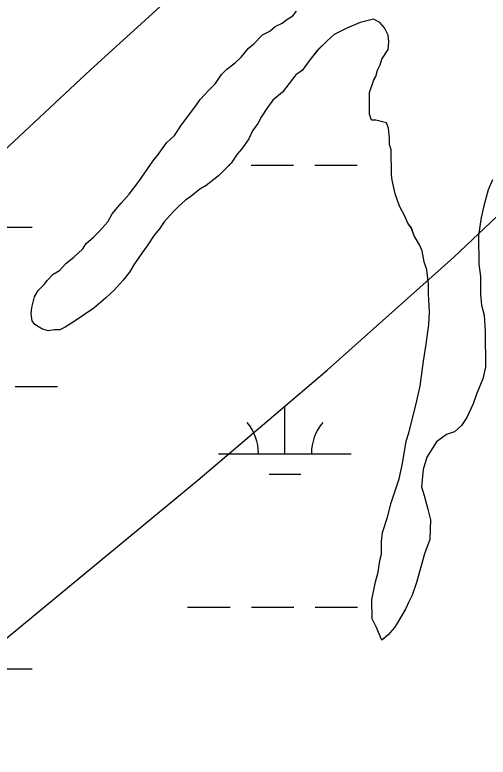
# Model space of a CAD drawing. Extents: x 3279314 to 3317160, y 734079 to 759431.
# Drawn here: x 3305056 to 3305413, y 740442 to 741001 of the extents above; entities that cross this region are included whole.
import ezdxf

# ---------------------------------------------------------------- set-up
doc = ezdxf.new("R2010")
doc.units = 0
for name, color, linetype in [('V-SITE-VEGE', 7, 'Continuous'), ('V-TOPO-MAJR', 7, 'Continuous'), ('V-WETL-SWMP', 7, 'Continuous')]:
    doc.layers.add(name, color=color, linetype=linetype)

msp = doc.modelspace()

# ---------------------------------------------------------------- linework, layer by layer
at = {"layer": 'V-SITE-VEGE'}
for points in [[(3305352.72, 740559.03), (3305350.72, 740554.3), (3305344.7, 740544.15), (3305342.02, 740540.08), (3305337.31, 740534.66), (3305332.61, 740530.59), (3305328.52, 740540.02), (3305325.11, 740546.75), (3305325.04, 740560.93), (3305327.68, 740574.44), (3305329.67, 740581.87), (3305330.97, 740590.65), (3305332.3, 740595.38), (3305332.26, 740604.83), (3305332.9, 740611.58), (3305336.89, 740623.07), (3305339.54, 740633.88), (3305345.53, 740652.14), (3305348.17, 740663.62), (3305350.79, 740680.51), (3305352.79, 740686.59), (3305358.09, 740707.54), (3305361.39, 740721.73), (3305364, 740740.64), (3305365.96, 740753.47), (3305367.92, 740768.32), (3305368.55, 740777.78), (3305367.81, 740791.27), (3305367.77, 740798.7), (3305366.37, 740809.48), (3305364.32, 740815.55), (3305362.93, 740823.64), (3305360.88, 740828.36), (3305356.8, 740835.08), (3305354.75, 740841.15), (3305352.03, 740844.51), (3305349.98, 740849.23), (3305345.89, 740857.31), (3305342.47, 740866.74), (3305340.4, 740876.85), (3305339.71, 740880.89), (3305339.62, 740899.79), (3305338.25, 740903.84), (3305338.22, 740908.56), (3305337.51, 740915.98), (3305336.15, 740920.02), (3305328.04, 740922.01), (3305324.66, 740921.99), (3305323.29, 740926.71), (3305323.21, 740942.91), (3305326.54, 740952.37), (3305327.88, 740955.08), (3305329.21, 740959.81), (3305331.21, 740963.87), (3305332.54, 740967.92), (3305337.23, 740975.37), (3305337.87, 740981.45), (3305337.18, 740986.17), (3305334.45, 740991.56), (3305331.06, 740995.59), (3305326.32, 740998.27), (3305316.21, 740995.52), (3305306.11, 740991.42), (3305296.68, 740986.65), (3305291.3, 740981.9), (3305283.92, 740974.44), (3305278.55, 740967.67), (3305272.51, 740959.54), (3305267.81, 740956.14), (3305257.75, 740943.27), (3305250.35, 740937.16), (3305246.33, 740931.74), (3305241.64, 740924.3), (3305238.96, 740919.56), (3305234.94, 740914.14), (3305232.27, 740908.05), (3305226.91, 740900.6), (3305223.55, 740896.54), (3305218.86, 740889.77), (3305209.45, 740880.27), (3305200.04, 740872.8), (3305195.33, 740870.08), (3305188.61, 740864.65), (3305184.57, 740861.93), (3305179.19, 740857.18), (3305175.17, 740853.11), (3305168.45, 740845.66), (3305165.1, 740840.24), (3305161.08, 740835.5), (3305155.72, 740827.37), (3305151.69, 740821.96), (3305145.66, 740813.15), (3305142.31, 740807.74), (3305137.62, 740801.64), (3305130.91, 740794.18), (3305124.18, 740788.08), (3305115.45, 740780.61), (3305101.32, 740771.1), (3305093.92, 740766.34), (3305089.88, 740764.29), (3305085.83, 740764.27), (3305081.11, 740763.57), (3305076.38, 740764.9), (3305070.96, 740768.25), (3305068.93, 740770.94), (3305068.22, 740776.34), (3305068.88, 740781.06), (3305070.86, 740789.17), (3305073.54, 740793.91), (3305078.24, 740798.66), (3305080.25, 740801.36), (3305084.95, 740806.11), (3305089.66, 740808.83), (3305094.36, 740814.26), (3305100.41, 740819.01), (3305107.13, 740825.12), (3305109.82, 740829.18), (3305115.19, 740833.93), (3305119.22, 740838), (3305125.93, 740845.45), (3305129.28, 740851.54), (3305135.99, 740859.67), (3305142.03, 740866.45), (3305149.41, 740875.94), (3305160.8, 740892.19), (3305163.49, 740895.58), (3305170.19, 740905.05), (3305176.24, 740910.48), (3305181.6, 740918.61), (3305192.33, 740932.83), (3305195.68, 740937.57), (3305202.39, 740945.03), (3305207.1, 740949.78), (3305211.79, 740956.55), (3305215.82, 740960.62), (3305221.87, 740965.37), (3305226.58, 740969.44), (3305231.94, 740976.21), (3305235.97, 740979.61), (3305242.69, 740986.39), (3305248.08, 740989.12), (3305252.11, 740992.51), (3305257.5, 740995.23), (3305260.85, 740997.95), (3305265.57, 741000.67), (3305268.25, 741004.06)], [(3305412.65, 740869.77), (3305409.33, 740857.61), (3305407.35, 740848.83), (3305405.39, 740835.32), (3305405.49, 740813.72), (3305406.89, 740804.28), (3305406.95, 740790.78), (3305407.67, 740782.69), (3305409.73, 740775.27), (3305410.46, 740763.13), (3305410.59, 740736.13), (3305408.61, 740727.35), (3305403.94, 740715.85), (3305401.27, 740708.42), (3305396.6, 740698.27), (3305392.58, 740692.18), (3305387.2, 740687.43), (3305381.14, 740685.38), (3305373.74, 740679.94), (3305366.37, 740668.43), (3305363.72, 740658.97), (3305362.43, 740646.14), (3305364.49, 740639.4), (3305367.23, 740629.29), (3305369.3, 740621.2), (3305368.69, 740606.35), (3305364.7, 740595.53), (3305358.72, 740573.91), (3305355.4, 740564.45), (3305352.72, 740559.03)]]:
    msp.add_lwpolyline(points, dxfattribs=at)
at = {"layer": 'V-TOPO-MAJR'}
for points in [[(3306125.88, 741452.22), (3305640.35, 741379.69), (3305616.49, 741374.06), (3305593.73, 741366.01), (3305572.6, 741354.31), (3305552.57, 741340.2), (3305397.27, 741210.08), (3305301.24, 741128.09), (3305206.27, 741044.91), (3305112.89, 740959.96), (3305020.55, 740873.83), (3304753.48, 740619.96), (3304483.05, 740534.09)], [(3304931.84, 740435.74), (3304953.87, 740453.19), (3305193.78, 740651), (3305291.21, 740733.95), (3305386.81, 740818.89), (3305479.68, 740906.81), (3305570.72, 740996.72), (3305750.06, 741179.53), (3306149.71, 741407.59)]]:
    msp.add_lwpolyline(points, dxfattribs=at)
at = {"layer": 'V-WETL-SWMP'}
for p, q in [((3305265.57, 741000.67), (3305268.25, 741004.06)), ((3305265.57, 741000.67), (3305268.25, 741004.06)), ((3305257.49, 740995.24), (3305260.86, 740997.95)), ((3305257.49, 740995.24), (3305260.86, 740997.95)), ((3305260.86, 740997.95), (3305265.57, 741000.67)), ((3305260.86, 740997.95), (3305265.57, 741000.67)), ((3305326.32, 740998.27), (3305316.21, 740995.52)), ((3305326.32, 740998.27), (3305316.21, 740995.52)), ((3305331.06, 740995.59), (3305326.32, 740998.27)), ((3305331.06, 740995.59), (3305326.32, 740998.27)), ((3305248.07, 740989.12), (3305252.11, 740992.51)), ((3305248.07, 740989.12), (3305252.11, 740992.51)), ((3305252.11, 740992.51), (3305257.49, 740995.24)), ((3305252.11, 740992.51), (3305257.49, 740995.24)), ((3305306.1, 740991.42), (3305296.68, 740986.65)), ((3305306.1, 740991.42), (3305296.68, 740986.65)), ((3305316.21, 740995.52), (3305306.1, 740991.42)), ((3305316.21, 740995.52), (3305306.1, 740991.42)), ((3305334.45, 740991.56), (3305331.06, 740995.59)), ((3305334.45, 740991.56), (3305331.06, 740995.59)), ((3305337.18, 740986.17), (3305334.45, 740991.56)), ((3305337.18, 740986.17), (3305334.45, 740991.56)), ((3305235.97, 740979.61), (3305242.69, 740986.39)), ((3305235.97, 740979.61), (3305242.69, 740986.39)), ((3305242.69, 740986.39), (3305248.07, 740989.12)), ((3305242.69, 740986.39), (3305248.07, 740989.12)), ((3305296.68, 740986.65), (3305291.3, 740981.9)), ((3305296.68, 740986.65), (3305291.3, 740981.9)), ((3305337.87, 740981.45), (3305337.18, 740986.17)), ((3305337.87, 740981.45), (3305337.18, 740986.17)), ((3305291.3, 740981.9), (3305283.91, 740974.44)), ((3305291.3, 740981.9), (3305283.91, 740974.44)), ((3305337.23, 740975.37), (3305337.87, 740981.45)), ((3305337.23, 740975.37), (3305337.87, 740981.45)), ((3305226.57, 740969.44), (3305231.94, 740976.22)), ((3305226.57, 740969.44), (3305231.94, 740976.22)), ((3305231.94, 740976.22), (3305235.97, 740979.61)), ((3305231.94, 740976.22), (3305235.97, 740979.61)), ((3305332.54, 740967.92), (3305337.23, 740975.37)), ((3305332.54, 740967.92), (3305337.23, 740975.37)), ((3305221.87, 740965.37), (3305226.57, 740969.44)), ((3305221.87, 740965.37), (3305226.57, 740969.44)), ((3305283.91, 740974.44), (3305278.55, 740967.67)), ((3305283.91, 740974.44), (3305278.55, 740967.67)), ((3305215.82, 740960.62), (3305221.87, 740965.37)), ((3305215.82, 740960.62), (3305221.87, 740965.37)), ((3305278.55, 740967.67), (3305272.51, 740959.54)), ((3305278.55, 740967.67), (3305272.51, 740959.54)), ((3305329.2, 740959.81), (3305331.21, 740963.87)), ((3305329.2, 740959.81), (3305331.21, 740963.87)), ((3305331.21, 740963.87), (3305332.54, 740967.92)), ((3305331.21, 740963.87), (3305332.54, 740967.92)), ((3305211.79, 740956.55), (3305215.82, 740960.62)), ((3305211.79, 740956.55), (3305215.82, 740960.62)), ((3305272.51, 740959.54), (3305267.8, 740956.14)), ((3305272.51, 740959.54), (3305267.8, 740956.14)), ((3305327.88, 740955.08), (3305329.2, 740959.81)), ((3305327.88, 740955.08), (3305329.2, 740959.81)), ((3305207.09, 740949.78), (3305211.79, 740956.55)), ((3305207.09, 740949.78), (3305211.79, 740956.55)), ((3305267.8, 740956.14), (3305257.74, 740943.27)), ((3305267.8, 740956.14), (3305257.74, 740943.27)), ((3305323.21, 740942.91), (3305326.54, 740952.37)), ((3305323.21, 740942.91), (3305326.54, 740952.37)), ((3305326.54, 740952.37), (3305327.88, 740955.08)), ((3305326.54, 740952.37), (3305327.88, 740955.08)), ((3305202.39, 740945.03), (3305207.09, 740949.78)), ((3305202.39, 740945.03), (3305207.09, 740949.78)), ((3305195.68, 740937.57), (3305202.39, 740945.03)), ((3305195.68, 740937.57), (3305202.39, 740945.03)), ((3305257.74, 740943.27), (3305250.35, 740937.16)), ((3305257.74, 740943.27), (3305250.35, 740937.16)), ((3305323.29, 740926.71), (3305323.21, 740942.91)), ((3305323.29, 740926.71), (3305323.21, 740942.91)), ((3305192.33, 740932.83), (3305195.68, 740937.57)), ((3305192.33, 740932.83), (3305195.68, 740937.57)), ((3305250.35, 740937.16), (3305246.33, 740931.74)), ((3305250.35, 740937.16), (3305246.33, 740931.74)), ((3305181.6, 740918.61), (3305192.33, 740932.83)), ((3305181.6, 740918.61), (3305192.33, 740932.83)), ((3305246.33, 740931.74), (3305241.64, 740924.3)), ((3305246.33, 740931.74), (3305241.64, 740924.3)), ((3305241.64, 740924.3), (3305238.96, 740919.56)), ((3305241.64, 740924.3), (3305238.96, 740919.56)), ((3305324.66, 740921.99), (3305323.29, 740926.71)), ((3305324.66, 740921.99), (3305323.29, 740926.71)), ((3305238.96, 740919.56), (3305234.94, 740914.14)), ((3305238.96, 740919.56), (3305234.94, 740914.14)), ((3305328.03, 740922.01), (3305324.66, 740921.99)), ((3305328.03, 740922.01), (3305324.66, 740921.99)), ((3305336.14, 740920.02), (3305328.03, 740922.01)), ((3305336.14, 740920.02), (3305328.03, 740922.01)), ((3305337.51, 740915.98), (3305336.14, 740920.02)), ((3305337.51, 740915.98), (3305336.14, 740920.02)), ((3305176.24, 740910.48), (3305181.6, 740918.61)), ((3305176.24, 740910.48), (3305181.6, 740918.61)), ((3305234.94, 740914.14), (3305232.27, 740908.05)), ((3305234.94, 740914.14), (3305232.27, 740908.05)), ((3305338.22, 740908.56), (3305337.51, 740915.98)), ((3305338.22, 740908.56), (3305337.51, 740915.98)), ((3305170.19, 740905.06), (3305176.24, 740910.48)), ((3305170.19, 740905.06), (3305176.24, 740910.48)), ((3305232.27, 740908.05), (3305226.9, 740900.6)), ((3305232.27, 740908.05), (3305226.9, 740900.6)), ((3305338.25, 740903.84), (3305338.22, 740908.56)), ((3305338.25, 740903.84), (3305338.22, 740908.56)), ((3305163.49, 740895.57), (3305170.19, 740905.06)), ((3305163.49, 740895.57), (3305170.19, 740905.06)), ((3305339.61, 740899.79), (3305338.25, 740903.84)), ((3305339.61, 740899.79), (3305338.25, 740903.84)), ((3305223.55, 740896.54), (3305218.86, 740889.77)), ((3305223.55, 740896.54), (3305218.86, 740889.77)), ((3305226.9, 740900.6), (3305223.55, 740896.54)), ((3305226.9, 740900.6), (3305223.55, 740896.54)), ((3305339.7, 740880.9), (3305339.61, 740899.79)), ((3305339.7, 740880.9), (3305339.61, 740899.79)), ((3305149.41, 740875.94), (3305160.8, 740892.19)), ((3305149.41, 740875.94), (3305160.8, 740892.19)), ((3305160.8, 740892.19), (3305163.49, 740895.57)), ((3305160.8, 740892.19), (3305163.49, 740895.57)), ((3305218.86, 740889.77), (3305209.45, 740880.27)), ((3305218.86, 740889.77), (3305209.45, 740880.27)), ((3305217.27, 740888.17), (3305218.01, 740888.17)), ((3305234.01, 740888.17), (3305266.01, 740888.19)), ((3305282.01, 740888.2), (3305314.01, 740888.22)), ((3305209.45, 740880.27), (3305200.04, 740872.8)), ((3305209.45, 740880.27), (3305200.04, 740872.8)), ((3305340.4, 740876.85), (3305339.7, 740880.9)), ((3305340.4, 740876.85), (3305339.7, 740880.9)), ((3305142.03, 740866.45), (3305149.41, 740875.94)), ((3305142.03, 740866.45), (3305149.41, 740875.94)), ((3305342.47, 740866.74), (3305340.4, 740876.85)), ((3305342.47, 740866.74), (3305340.4, 740876.85)), ((3305415.99, 740877.21), (3305412.65, 740869.77)), ((3305415.99, 740877.21), (3305412.65, 740869.77)), ((3305195.33, 740870.08), (3305188.61, 740864.65)), ((3305195.33, 740870.08), (3305188.61, 740864.65)), ((3305200.04, 740872.8), (3305195.33, 740870.08)), ((3305200.04, 740872.8), (3305195.33, 740870.08)), ((3305412.65, 740869.77), (3305409.33, 740857.61)), ((3305412.65, 740869.77), (3305409.33, 740857.61)), ((3305135.99, 740859.67), (3305142.03, 740866.45)), ((3305135.99, 740859.67), (3305142.03, 740866.45)), ((3305188.61, 740864.65), (3305184.57, 740861.93)), ((3305188.61, 740864.65), (3305184.57, 740861.93)), ((3305345.89, 740857.31), (3305342.47, 740866.74)), ((3305345.89, 740857.31), (3305342.47, 740866.74)), ((3305129.28, 740851.54), (3305135.99, 740859.67)), ((3305129.28, 740851.54), (3305135.99, 740859.67)), ((3305179.19, 740857.18), (3305175.16, 740853.11)), ((3305179.19, 740857.18), (3305175.16, 740853.11)), ((3305184.57, 740861.93), (3305179.19, 740857.18)), ((3305184.57, 740861.93), (3305179.19, 740857.18)), ((3305349.98, 740849.23), (3305345.89, 740857.31)), ((3305349.98, 740849.23), (3305345.89, 740857.31)), ((3305409.33, 740857.61), (3305407.35, 740848.83)), ((3305409.33, 740857.61), (3305407.35, 740848.83)), ((3305175.16, 740853.11), (3305168.45, 740845.66)), ((3305175.16, 740853.11), (3305168.45, 740845.66)), ((3305125.93, 740845.45), (3305129.28, 740851.54)), ((3305125.93, 740845.45), (3305129.28, 740851.54)), ((3305352.03, 740844.51), (3305349.98, 740849.23)), ((3305352.03, 740844.51), (3305349.98, 740849.23)), ((3305407.35, 740848.83), (3305405.39, 740835.32)), ((3305407.35, 740848.83), (3305405.39, 740835.32)), ((3304968.97, 740841.61), (3305068.97, 740841.66)), ((3305119.22, 740838), (3305125.93, 740845.45)), ((3305119.22, 740838), (3305125.93, 740845.45)), ((3305168.45, 740845.66), (3305165.1, 740840.24)), ((3305168.45, 740845.66), (3305165.1, 740840.24)), ((3305354.74, 740841.15), (3305352.03, 740844.51)), ((3305354.74, 740841.15), (3305352.03, 740844.51)), ((3305356.8, 740835.09), (3305354.74, 740841.15)), ((3305356.8, 740835.09), (3305354.74, 740841.15)), ((3305115.19, 740833.93), (3305119.22, 740838)), ((3305115.19, 740833.93), (3305119.22, 740838)), ((3305161.08, 740835.5), (3305155.72, 740827.37)), ((3305161.08, 740835.5), (3305155.72, 740827.37)), ((3305165.1, 740840.24), (3305161.08, 740835.5)), ((3305165.1, 740840.24), (3305161.08, 740835.5)), ((3305360.88, 740828.36), (3305356.8, 740835.09)), ((3305360.88, 740828.36), (3305356.8, 740835.09)), ((3305405.39, 740835.32), (3305405.49, 740813.72)), ((3305405.39, 740835.32), (3305405.49, 740813.72)), ((3305109.81, 740829.18), (3305115.19, 740833.93)), ((3305109.81, 740829.18), (3305115.19, 740833.93)), ((3305100.41, 740819.01), (3305107.13, 740825.12)), ((3305100.41, 740819.01), (3305107.13, 740825.12)), ((3305107.13, 740825.12), (3305109.81, 740829.18)), ((3305107.13, 740825.12), (3305109.81, 740829.18)), ((3305155.72, 740827.37), (3305151.69, 740821.95)), ((3305155.72, 740827.37), (3305151.69, 740821.95)), ((3305362.93, 740823.64), (3305360.88, 740828.36)), ((3305362.93, 740823.64), (3305360.88, 740828.36)), ((3305364.31, 740815.55), (3305362.93, 740823.64)), ((3305364.31, 740815.55), (3305362.93, 740823.64)), ((3305094.36, 740814.26), (3305100.41, 740819.01)), ((3305094.36, 740814.26), (3305100.41, 740819.01)), ((3305151.69, 740821.95), (3305145.66, 740813.15)), ((3305151.69, 740821.95), (3305145.66, 740813.15)), ((3305089.66, 740808.83), (3305094.36, 740814.26)), ((3305089.66, 740808.83), (3305094.36, 740814.26)), ((3305145.66, 740813.15), (3305142.31, 740807.74)), ((3305145.66, 740813.15), (3305142.31, 740807.74)), ((3305366.37, 740809.49), (3305364.31, 740815.55)), ((3305366.37, 740809.49), (3305364.31, 740815.55)), ((3305405.49, 740813.72), (3305406.89, 740804.28)), ((3305405.49, 740813.72), (3305406.89, 740804.28)), ((3305084.95, 740806.11), (3305089.66, 740808.83)), ((3305084.95, 740806.11), (3305089.66, 740808.83)), ((3305142.31, 740807.74), (3305137.62, 740801.64)), ((3305142.31, 740807.74), (3305137.62, 740801.64)), ((3305367.77, 740798.69), (3305366.37, 740809.49)), ((3305367.77, 740798.69), (3305366.37, 740809.49)), ((3305078.24, 740798.66), (3305080.25, 740801.37)), ((3305078.24, 740798.66), (3305080.25, 740801.37)), ((3305080.25, 740801.37), (3305084.95, 740806.11)), ((3305080.25, 740801.37), (3305084.95, 740806.11)), ((3305137.62, 740801.64), (3305130.9, 740794.18)), ((3305137.62, 740801.64), (3305130.9, 740794.18)), ((3305406.89, 740804.28), (3305406.95, 740790.78)), ((3305406.89, 740804.28), (3305406.95, 740790.78)), ((3305073.54, 740793.91), (3305078.24, 740798.66)), ((3305073.54, 740793.91), (3305078.24, 740798.66)), ((3305367.81, 740791.27), (3305367.77, 740798.69)), ((3305367.81, 740791.27), (3305367.77, 740798.69)), ((3305070.86, 740789.17), (3305073.54, 740793.91)), ((3305070.86, 740789.17), (3305073.54, 740793.91)), ((3305130.9, 740794.18), (3305124.18, 740788.08)), ((3305130.9, 740794.18), (3305124.18, 740788.08)), ((3305368.54, 740777.78), (3305367.81, 740791.27)), ((3305368.54, 740777.78), (3305367.81, 740791.27)), ((3305406.95, 740790.78), (3305407.67, 740782.69)), ((3305406.95, 740790.78), (3305407.67, 740782.69)), ((3305068.88, 740781.06), (3305070.86, 740789.17)), ((3305068.88, 740781.06), (3305070.86, 740789.17)), ((3305124.18, 740788.08), (3305115.45, 740780.61)), ((3305124.18, 740788.08), (3305115.45, 740780.61)), ((3305068.22, 740776.34), (3305068.88, 740781.06)), ((3305068.22, 740776.34), (3305068.88, 740781.06)), ((3305115.45, 740780.61), (3305101.32, 740771.1)), ((3305115.45, 740780.61), (3305101.32, 740771.1)), ((3305407.67, 740782.69), (3305409.73, 740775.27)), ((3305407.67, 740782.69), (3305409.73, 740775.27)), ((3305068.92, 740770.94), (3305068.22, 740776.34)), ((3305068.92, 740770.94), (3305068.22, 740776.34)), ((3305367.92, 740768.32), (3305368.54, 740777.78)), ((3305367.92, 740768.32), (3305368.54, 740777.78)), ((3305409.73, 740775.27), (3305410.46, 740763.13)), ((3305409.73, 740775.27), (3305410.46, 740763.13)), ((3305070.96, 740768.25), (3305068.92, 740770.94)), ((3305070.96, 740768.25), (3305068.92, 740770.94)), ((3305076.38, 740764.9), (3305070.96, 740768.25)), ((3305076.38, 740764.9), (3305070.96, 740768.25)), ((3305101.32, 740771.1), (3305093.92, 740766.34)), ((3305101.32, 740771.1), (3305093.92, 740766.34)), ((3305365.96, 740753.47), (3305367.92, 740768.32)), ((3305365.96, 740753.47), (3305367.92, 740768.32)), ((3305081.11, 740763.57), (3305076.38, 740764.9)), ((3305081.11, 740763.57), (3305076.38, 740764.9)), ((3305085.83, 740764.27), (3305081.11, 740763.57)), ((3305085.83, 740764.27), (3305081.11, 740763.57)), ((3305089.88, 740764.29), (3305085.83, 740764.27)), ((3305089.88, 740764.29), (3305085.83, 740764.27)), ((3305093.92, 740766.34), (3305089.88, 740764.29)), ((3305093.92, 740766.34), (3305089.88, 740764.29)), ((3305410.46, 740763.13), (3305410.59, 740736.13)), ((3305410.46, 740763.13), (3305410.59, 740736.13)), ((3305364, 740740.63), (3305365.96, 740753.47)), ((3305364, 740740.63), (3305365.96, 740753.47)), ((3305361.39, 740721.73), (3305364, 740740.63)), ((3305361.39, 740721.73), (3305364, 740740.63)), ((3305410.59, 740736.13), (3305408.61, 740727.35)), ((3305410.59, 740736.13), (3305408.61, 740727.35)), ((3305408.61, 740727.35), (3305403.94, 740715.86)), ((3305408.61, 740727.35), (3305403.94, 740715.86)), ((3305056.18, 740721.58), (3305088.18, 740721.6)), ((3305358.08, 740707.54), (3305361.39, 740721.73)), ((3305358.08, 740707.54), (3305361.39, 740721.73)), ((3305403.94, 740715.86), (3305401.27, 740708.42)), ((3305403.94, 740715.86), (3305401.27, 740708.42)), ((3305259.52, 740670.94), (3305259.51, 740706.94)), ((3305352.78, 740686.59), (3305358.08, 740707.54)), ((3305352.78, 740686.59), (3305358.08, 740707.54)), ((3305401.27, 740708.42), (3305396.6, 740698.27)), ((3305401.27, 740708.42), (3305396.6, 740698.27)), ((3305396.6, 740698.27), (3305392.58, 740692.18)), ((3305396.6, 740698.27), (3305392.58, 740692.18)), ((3305392.58, 740692.18), (3305387.2, 740687.43)), ((3305392.58, 740692.18), (3305387.2, 740687.43)), ((3305350.79, 740680.51), (3305352.78, 740686.59)), ((3305350.79, 740680.51), (3305352.78, 740686.59)), ((3305381.14, 740685.38), (3305373.74, 740679.94)), ((3305381.14, 740685.38), (3305373.74, 740679.94)), ((3305387.2, 740687.43), (3305381.14, 740685.38)), ((3305387.2, 740687.43), (3305381.14, 740685.38)), ((3305348.17, 740663.62), (3305350.79, 740680.51)), ((3305348.17, 740663.62), (3305350.79, 740680.51)), ((3305373.74, 740679.94), (3305366.37, 740668.43)), ((3305373.74, 740679.94), (3305366.37, 740668.43)), ((3305209.52, 740670.92), (3305309.52, 740670.97)), ((3305366.37, 740668.43), (3305363.72, 740658.97)), ((3305366.37, 740668.43), (3305363.72, 740658.97)), ((3305345.53, 740652.13), (3305348.17, 740663.62)), ((3305345.53, 740652.13), (3305348.17, 740663.62)), ((3305363.72, 740658.97), (3305362.43, 740646.14)), ((3305363.72, 740658.97), (3305362.43, 740646.14)), ((3305247.53, 740655.51), (3305271.53, 740655.52)), ((3305339.54, 740633.88), (3305345.53, 740652.13)), ((3305339.54, 740633.88), (3305345.53, 740652.13)), ((3305362.43, 740646.14), (3305364.48, 740639.4)), ((3305362.43, 740646.14), (3305364.48, 740639.4)), ((3305364.48, 740639.4), (3305367.23, 740629.29)), ((3305364.48, 740639.4), (3305367.23, 740629.29)), ((3305336.89, 740623.07), (3305339.54, 740633.88)), ((3305336.89, 740623.07), (3305339.54, 740633.88)), ((3305367.23, 740629.29), (3305369.3, 740621.2)), ((3305367.23, 740629.29), (3305369.3, 740621.2)), ((3305332.9, 740611.58), (3305336.89, 740623.07)), ((3305332.9, 740611.58), (3305336.89, 740623.07)), ((3305369.3, 740621.2), (3305368.69, 740606.35)), ((3305369.3, 740621.2), (3305368.69, 740606.35)), ((3305332.26, 740604.83), (3305332.9, 740611.58)), ((3305332.26, 740604.83), (3305332.9, 740611.58)), ((3305368.69, 740606.35), (3305364.69, 740595.54)), ((3305368.69, 740606.35), (3305364.69, 740595.54)), ((3305332.3, 740595.38), (3305332.26, 740604.83)), ((3305332.3, 740595.38), (3305332.26, 740604.83)), ((3305330.97, 740590.65), (3305332.3, 740595.38)), ((3305330.97, 740590.65), (3305332.3, 740595.38)), ((3305364.69, 740595.54), (3305358.72, 740573.91)), ((3305364.69, 740595.54), (3305358.72, 740573.91)), ((3305329.67, 740581.87), (3305330.97, 740590.65)), ((3305329.67, 740581.87), (3305330.97, 740590.65)), ((3305327.68, 740574.44), (3305329.67, 740581.87)), ((3305327.68, 740574.44), (3305329.67, 740581.87)), ((3305325.04, 740560.93), (3305327.68, 740574.44)), ((3305325.04, 740560.93), (3305327.68, 740574.44)), ((3305358.72, 740573.91), (3305355.4, 740564.45)), ((3305358.72, 740573.91), (3305355.4, 740564.45)), ((3305355.4, 740564.45), (3305352.72, 740559.03)), ((3305355.4, 740564.45), (3305352.72, 740559.03)), ((3305186.18, 740555.48), (3305218.18, 740555.49)), ((3305234.18, 740555.5), (3305266.17, 740555.52)), ((3305282.17, 740555.52), (3305314.17, 740555.54)), ((3305325.11, 740546.75), (3305325.04, 740560.93)), ((3305325.11, 740546.75), (3305325.04, 740560.93)), ((3305352.72, 740559.03), (3305350.72, 740554.3)), ((3305352.72, 740559.03), (3305350.72, 740554.3)), ((3305350.72, 740554.3), (3305344.69, 740544.15)), ((3305350.72, 740554.3), (3305344.69, 740544.15)), ((3305328.52, 740540.02), (3305325.11, 740546.75)), ((3305328.52, 740540.02), (3305325.11, 740546.75)), ((3305332.61, 740530.59), (3305328.52, 740540.02)), ((3305332.61, 740530.59), (3305328.52, 740540.02)), ((3305342.01, 740540.08), (3305337.32, 740534.66)), ((3305342.01, 740540.08), (3305337.32, 740534.66)), ((3305344.69, 740544.15), (3305342.01, 740540.08)), ((3305344.69, 740544.15), (3305342.01, 740540.08)), ((3305337.32, 740534.66), (3305332.61, 740530.59)), ((3305337.32, 740534.66), (3305332.61, 740530.59)), ((3304969.14, 740508.93), (3305069.13, 740508.99))]:
    msp.add_line(p, q, dxfattribs=at)
for centre, start, end in [((3305204.28, 740671.39), 359.2573, 40.801), ((3305314.77, 740671.45), 139.2573, 180.801)]:
    msp.add_arc(centre, 35.25, start, end, dxfattribs=at)

doc.saveas('drawing.dxf')
